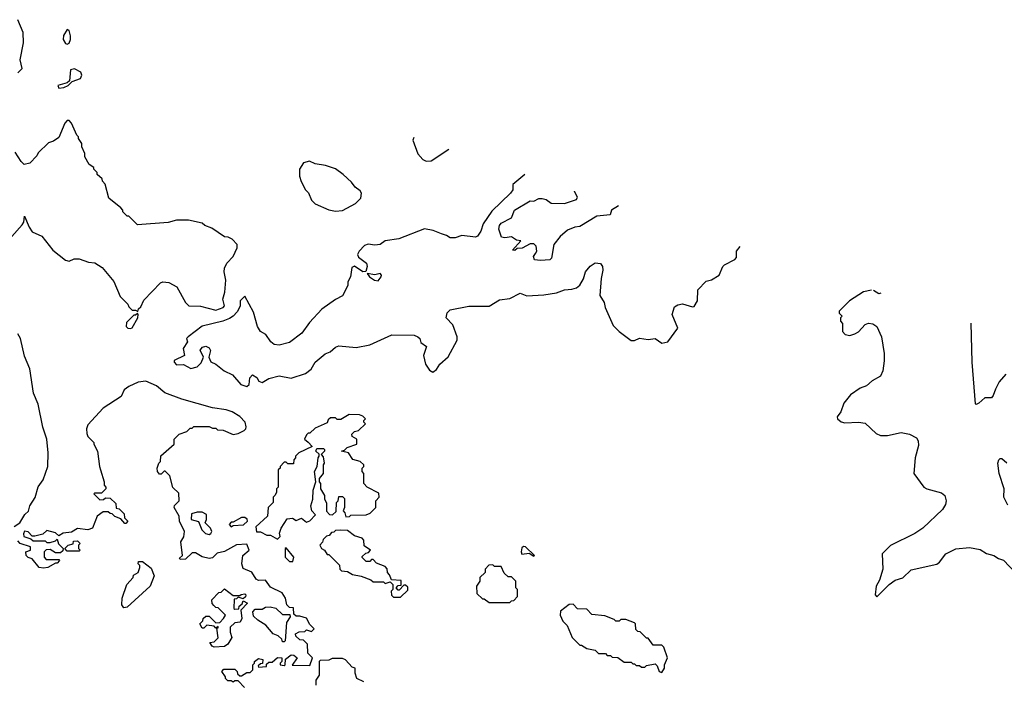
# Model space of a CAD drawing. Extents: x 2239805 to 2396427, y 665731 to 772158.
# Tile 298 of 326: x 2333646 to 2339409, y 762168 to 766040. Entities that reach past the tile are written whole.
import ezdxf

# ---------------------------------------------------------------- set-up
doc = ezdxf.new("R2010")
doc.units = 0

msp = doc.modelspace()

# ---------------------------------------------------------------- linework, layer by layer
at = {"layer": '0CON05XD'}
for points in [[(2333635, 765730), (2333660, 765755), (2333650, 765805), (2333668, 765905), (2333666, 765965), (2333635, 766040)], [(2333925, 765896.7), (2333935, 765902.5), (2333943.8, 765925), (2333943.8, 765945), (2333936.7, 765976.7), (2333925, 765982.5), (2333903.4, 765946.6), (2333901.4, 765925), (2333915, 765900), (2333925, 765896.7)], [(2333875, 765640), (2333905, 765642.5), (2333930, 765655), (2333952.5, 765677.5), (2334002.5, 765695), (2334010, 765715), (2334003.9, 765733.9), (2333967, 765753), (2333943.6, 765746.4), (2333938.3, 765681.7), (2333925, 765670), (2333870, 765655), (2333875, 765640)], [(2333599.3, 764770.7), (2333660.7, 764839.3), (2333670, 764855), (2333675, 764890), (2333701.2, 764825), (2333718.3, 764798.3), (2333775, 764772.5), (2333840.7, 764690.7), (2333915, 764632.5), (2333935, 764627.5), (2333965, 764640), (2333995, 764640), (2334048.3, 764621.7), (2334087, 764617), (2334129.3, 764589.3), (2334197, 764507), (2334235, 764420), (2334280, 764375), (2334285, 764360), (2334305, 764340), (2334325, 764340), (2334338.3, 764331.7), (2334341.7, 764348.3), (2334355, 764360), (2334372, 764398), (2334469.5, 764500.5), (2334485, 764506.2), (2334518.8, 764501.2), (2334566.8, 764476.8), (2334617.5, 764385), (2334636.4, 764366.4), (2334705, 764363.1), (2334795, 764340), (2334837.5, 764355), (2334845.6, 764365), (2334835.4, 764405), (2334847.5, 764445), (2334852.9, 764515), (2334843.1, 764565), (2334845.6, 764585), (2334858, 764615), (2334895, 764653.3), (2334920, 764705), (2334920, 764725), (2334890, 764755), (2334867, 764767), (2334845, 764770), (2334770.7, 764820.7), (2334730, 764835), (2334715, 764850), (2334635, 764867.5), (2334565, 764867.5), (2334515, 764852.5), (2334335, 764840), (2334285, 764890), (2334275, 764890), (2334250, 764915), (2334250, 764925), (2334238.3, 764938.3), (2334167.5, 764995), (2334147, 765077), (2334130, 765095), (2334128.3, 765108.3), (2334100, 765135), (2334100, 765145), (2334080, 765165), (2334080, 765175), (2334053, 765193), (2334028.3, 765238.3), (2334027, 765257), (2334010, 765295), (2334010, 765315), (2333990, 765345), (2333990, 765355), (2333980, 765365), (2333950, 765435), (2333935, 765450), (2333925, 765450), (2333910, 765435), (2333875, 765350), (2333845, 765330), (2333815, 765320), (2333755, 765260), (2333746.7, 765243.3), (2333705, 765201.2), (2333673, 765193), (2333655, 765210), (2333620, 765265)], [(2335952.4, 765349.8), (2335947.5, 765335), (2335977.5, 765255), (2336005, 765222.5), (2336025, 765212.5), (2336055, 765213.3), (2336157.4, 765281.6)], [(2335495, 764920), (2335535, 764923.3), (2335612.5, 764965), (2335642.5, 764995), (2335647.5, 765025), (2335639.3, 765039.3), (2335610.7, 765060.7), (2335589.3, 765089.3), (2335540, 765135), (2335495, 765167.5), (2335436.4, 765186.4), (2335375, 765196.7), (2335343, 765213), (2335308.3, 765201.7), (2335283.3, 765165), (2335283.6, 765123.6), (2335293.3, 765093.3), (2335320, 765045), (2335337, 765027), (2335353.6, 764983.6), (2335375, 764962.5), (2335455, 764926.7), (2335495, 764920)], [(2336603.3, 765133.2), (2336533.3, 765075), (2336533.3, 765045), (2336519.2, 765025), (2336410.2, 764919.8), (2336360, 764845), (2336345, 764802.5), (2336325, 764772.5), (2336315, 764767.5), (2336235, 764776.7), (2336195, 764762.5), (2336165, 764762.5), (2336145, 764777.5), (2336115, 764787.5), (2336066.4, 764806.4), (2336015, 764816.7), (2335865, 764756.7), (2335785, 764746.2), (2335756.4, 764723.6), (2335725, 764720), (2335685, 764725.7), (2335665, 764718.6), (2335632.5, 764685), (2335624, 764665), (2335630, 764650), (2335675.7, 764615), (2335679.2, 764595), (2335673, 764567), (2335655, 764563.8), (2335605, 764597.5), (2335590.7, 764589.3), (2335582.5, 764535), (2335567.5, 764505), (2335567.5, 764485), (2335536.4, 764423.6), (2335495, 764402.5), (2335415, 764346.7), (2335342.3, 764267.7), (2335296.7, 764205), (2335225, 764151.4), (2335165, 764134.3), (2335135, 764140), (2335116.2, 764155), (2335087.7, 764197.7), (2335055, 764216.2), (2335038.6, 764245), (2335015, 764327.5), (2334965, 764422.5), (2334937.5, 764395), (2334936.5, 764363.5), (2334918.7, 764331.3), (2334895.4, 764304.6), (2334875, 764291.9), (2334835, 764275.8), (2334714.5, 764245.5), (2334632.5, 764185), (2334623.3, 764175), (2334627.5, 764155), (2334604, 764115), (2334610, 764075), (2334550, 764045), (2334550, 764035), (2334565, 764020), (2334605, 764021.2), (2334648.3, 763998.3), (2334685, 764008.8), (2334708.3, 764031.7), (2334721.2, 764065), (2334703.3, 764106.7), (2334716.4, 764123.6), (2334735, 764130), (2334755, 764120), (2334763.3, 764105), (2334753.3, 764065), (2334765, 764037.5), (2334795, 764023.8), (2334843.8, 763985), (2334892.4, 763962.4), (2334941.2, 763905), (2334975.8, 763894.2), (2334990, 763905), (2334993.8, 763945), (2335008.3, 763961.7), (2335035, 763946.7), (2335046.7, 763925), (2335065, 763916.2), (2335105, 763940.8), (2335164.5, 763955.5), (2335235, 763942.5), (2335319.7, 763970.3), (2335351.9, 763995), (2335375, 764036.2), (2335435, 764084.2), (2335463.3, 764096.7), (2335495, 764124.3), (2335515, 764130.6), (2335615, 764120.8), (2335695, 764136.7), (2335825, 764196.2), (2335955, 764193.3), (2335977.5, 764185), (2335987.5, 764175), (2335995, 764150), (2336027, 764127), (2336009.2, 764075), (2336020.8, 764025), (2336045, 763988.8), (2336065, 763976.7), (2336085, 763993.3), (2336105, 764023.3), (2336155, 764067.5), (2336206.7, 764165), (2336206.7, 764185), (2336182, 764255), (2336142.9, 764295), (2336148.6, 764325), (2336165, 764342.5), (2336275, 764363.1), (2336395, 764364.2), (2336455, 764400.8), (2336515, 764408.8), (2336575, 764440), (2336615, 764423.8), (2336715, 764430.6), (2336787.9, 764442.1), (2336835, 764459.2), (2336877.3, 764462.7), (2336905, 764470), (2336923.9, 764486.1), (2336945.9, 764524.1), (2336958.8, 764565), (2336985, 764596.7), (2337015, 764616.7), (2337045, 764612.5), (2337057.5, 764595), (2337060, 764575), (2337048.8, 764525), (2337042, 764425), (2337068, 764385), (2337074, 764355), (2337120.9, 764250.9), (2337154.4, 764214.4), (2337225, 764162.5), (2337245, 764162.5), (2337275, 764176.2), (2337325, 764168), (2337365, 764173.8), (2337405, 764146.7), (2337440, 764155), (2337497.5, 764235), (2337466, 764315), (2337479.5, 764360.5), (2337497.9, 764372.1), (2337525, 764378.1), (2337585, 764360), (2337595, 764362.5), (2337613.3, 764395), (2337615, 764460), (2337665, 764510), (2337695, 764517.5), (2337740, 764545), (2337762.5, 764595), (2337772.5, 764605), (2337833, 764637), (2337841.7, 764648.3), (2337842.5, 764685), (2337863.9, 764713.6)], [(2337151.9, 764950.6), (2337110, 764925), (2337101.7, 764898.3), (2337025, 764890), (2336925, 764830), (2336895, 764826), (2336852.3, 764807.7), (2336809.1, 764770.9), (2336772.5, 764725), (2336758.8, 764645), (2336750, 764635), (2336695, 764630), (2336660, 764635), (2336653.8, 764655), (2336665, 764672.5), (2336672.5, 764685), (2336670, 764715), (2336655, 764727.5), (2336635, 764727.5), (2336586.4, 764703.6), (2336558.3, 764701.7), (2336545, 764690), (2336531.7, 764691.7), (2336580, 764745), (2336555, 764750), (2336525, 764770), (2336485, 764762.5), (2336467, 764767), (2336450, 764815), (2336454, 764835), (2336465, 764850), (2336525, 764880), (2336543.3, 764925), (2336635, 764980), (2336655, 764977.5), (2336685, 764993.3), (2336705, 764993.8), (2336727.7, 764987.7), (2336757, 764967), (2336835, 764964), (2336905, 764987.5), (2336911.7, 765001.7), (2336893.3, 765035), (2336894, 765036.4)], [(2335745, 764512.5), (2335762, 764535), (2335763.8, 764545), (2335756.7, 764555), (2335725, 764546.2), (2335680, 764555), (2335693.3, 764535), (2335723.8, 764515), (2335745, 764512.5)], [(2338631.9, 764458), (2338585, 764446.7), (2338503.3, 764395), (2338442.5, 764335), (2338443, 764323), (2338460, 764305), (2338450, 764295), (2338450, 764275), (2338461.7, 764261.7), (2338462.5, 764215), (2338478.3, 764198.3), (2338505, 764192.5), (2338535, 764202.5), (2338555, 764212.5), (2338595, 764256.7), (2338615, 764263.3), (2338639.5, 764259.5), (2338663.3, 764245), (2338690, 764185), (2338705.9, 764085.9), (2338705.9, 764044.1), (2338698, 763985), (2338685, 763953.3), (2338635, 763926.7), (2338603.6, 763896.4), (2338565, 763883.3), (2338510, 763845), (2338470, 763795), (2338453.3, 763745), (2338431.2, 763715), (2338433.3, 763705), (2338455, 763687.5), (2338475, 763680.8), (2338555, 763685.5), (2338595, 763678.1), (2338658.7, 763618.7), (2338685, 763607.1), (2338725, 763607.5), (2338805, 763624.2), (2338855, 763614.2), (2338895, 763593.3), (2338905.8, 763575), (2338907.7, 763547.7), (2338886.7, 763475), (2338880, 763385), (2338938.8, 763305), (2338956.7, 763295), (2339042, 763272), (2339060.8, 763255), (2339068.1, 763225), (2339065, 763203.3), (2339047.4, 763172.6), (2338933.3, 763065), (2338885, 763033.1), (2338743, 762963), (2338693.8, 762915), (2338698.8, 762825), (2338679.5, 762760.5), (2338660, 762725), (2338653.3, 762675), (2338663, 762663), (2338735.7, 762734.3), (2338770, 762760), (2338815, 762773.5), (2338865, 762820), (2339015, 762853.8), (2339030, 762865), (2339066.4, 762913.6), (2339125, 762942.5), (2339205, 762950.6), (2339268.7, 762938.7), (2339305, 762915.8), (2339347.5, 762905), (2339375, 762886.7), (2339405, 762876.7), (2339475, 762802.5)], [(2338687.3, 764439.6), (2338675, 764436.5), (2338643, 764454.3)], [(2334295, 764232.9), (2334305, 764236.7), (2334337.5, 764295), (2334340, 764315), (2334335, 764320), (2334325, 764310), (2334315, 764310), (2334272.3, 764267.7), (2334270, 764245), (2334280, 764235), (2334295, 764232.9)], [(2339417.5, 763965), (2339379.3, 763920.7), (2339357, 763877), (2339345, 763840), (2339335, 763827.5), (2339295, 763827.5), (2339260, 763795), (2339245, 763787.5), (2339241.7, 763791.7), (2339221.7, 764035), (2339216.1, 764263.5)], [(2333613.3, 763075), (2333647.5, 763095), (2333676.4, 763143.6), (2333697, 763163), (2333706.2, 763195), (2333735.9, 763244.1), (2333754.1, 763305.9), (2333783.6, 763346.4), (2333811.2, 763425), (2333812, 763505), (2333804.2, 763585), (2333782.5, 763655), (2333755, 763790), (2333728, 763855), (2333706.4, 763996.4), (2333675, 764070), (2333651.2, 764175), (2333635, 764202.5)], [(2334553, 763197), (2334580, 763225), (2334578.3, 763268.3), (2334543, 763303), (2334525, 763370), (2334498.3, 763398.3), (2334491.7, 763398.3), (2334475, 763380), (2334465, 763380), (2334452.5, 763395), (2334450, 763415), (2334460, 763445), (2334470, 763455), (2334473, 763487), (2334550, 763555), (2334550, 763585), (2334580, 763615), (2334625, 763630), (2334645, 763650), (2334655, 763650), (2334665, 763660), (2334755, 763660), (2334775, 763650), (2334795, 763650), (2334805, 763640), (2334837, 763637), (2334895, 763612.5), (2334925, 763617.5), (2334960, 763635), (2334970, 763645), (2334971.7, 763658.3), (2334966.2, 763685), (2334935, 763717.5), (2334890, 763745), (2334855, 763756.7), (2334775, 763768), (2334595, 763819.2), (2334495, 763855.8), (2334447.6, 763897.6), (2334385, 763924), (2334340.5, 763919.5), (2334285, 763893.3), (2334257, 763873), (2334240, 763835), (2334135, 763767.5), (2334045, 763670), (2334037.5, 763645), (2334038.3, 763618.3), (2334045, 763600), (2334080, 763565), (2334080, 763555), (2334102.5, 763515), (2334112.5, 763425), (2334120, 763405), (2334140, 763335), (2334140, 763315), (2334150, 763305), (2334150, 763295), (2334125, 763270), (2334085, 763270), (2334080, 763265), (2334115, 763230), (2334137, 763233), (2334148.3, 763241.7), (2334175, 763240), (2334208.3, 763208.3), (2334211.7, 763181.7), (2334228.3, 763178.3), (2334258.3, 763148.3), (2334260, 763125), (2334280, 763105), (2334268.3, 763091.7), (2334261.7, 763091.7), (2334238.3, 763118.3), (2334203, 763133), (2334188.3, 763148.3), (2334175, 763150), (2334165, 763160), (2334135, 763160), (2334100, 763135), (2334072.5, 763065), (2334045, 763053.8), (2333985, 763063.3), (2333949.5, 763040.5), (2333900, 763035), (2333875, 763020), (2333855, 763037.5), (2333805, 763050), (2333781.7, 763028.3), (2333735, 763017.5), (2333718.3, 763018.3), (2333695, 763042.5), (2333675, 763047.5), (2333668.3, 763031.7), (2333670, 763015), (2333711.7, 763001.7), (2333725, 762990), (2333795, 762990), (2333805, 762980), (2333825, 762980), (2333855, 762990), (2333865, 763000), (2333873, 762973), (2333900, 762945), (2333898.3, 762931.7), (2333885, 762920), (2333855, 762920), (2333825, 762940), (2333801.7, 762938.3), (2333790, 762925), (2333790, 762895), (2333801.7, 762881.7), (2333875, 762880), (2333880, 762875), (2333865, 762860), (2333855, 762860), (2333810, 762835), (2333785, 762830), (2333760, 762835), (2333720, 762885), (2333695, 762892.5), (2333683.9, 762903.9), (2333682.5, 762925), (2333710, 762935), (2333710, 762955), (2333650, 762975), (2333635, 762990)], [(2335155, 763000), (2335170, 763015), (2335167.5, 763035), (2335176.4, 763063.6), (2335211.7, 763118.3), (2335243.6, 763123.6), (2335265, 763110), (2335295, 763122.5), (2335325, 763100), (2335345, 763106.7), (2335377, 763143), (2335356.4, 763166.4), (2335350, 763195), (2335362.5, 763235), (2335363.6, 763286.4), (2335380, 763335), (2335372.5, 763395), (2335387.5, 763425), (2335392.5, 763475), (2335400, 763485), (2335398.3, 763498.3), (2335380, 763515), (2335385, 763530), (2335425, 763530), (2335430, 763525), (2335430, 763515), (2335410, 763495), (2335421.7, 763481.7), (2335427.5, 763445), (2335422.5, 763435), (2335422.5, 763385), (2335400, 763355), (2335400, 763335), (2335407.5, 763325), (2335407.5, 763295), (2335430, 763255), (2335430, 763235), (2335441.7, 763211.7), (2335443, 763163), (2335460, 763145), (2335477, 763143), (2335498.3, 763161.7), (2335500, 763215), (2335510, 763225), (2335515, 763250), (2335535, 763250), (2335547, 763237), (2335547.5, 763185), (2335540, 763165), (2335550, 763155), (2335555, 763130), (2335577, 763133), (2335585, 763140), (2335675, 763142.5), (2335697, 763153), (2335730, 763185), (2335730, 763225), (2335750, 763245), (2335748.3, 763268.3), (2335680, 763305), (2335660, 763325), (2335660, 763385), (2335650, 763395), (2335650, 763415), (2335660, 763425), (2335660, 763435), (2335640, 763455), (2335597, 763467), (2335570, 763505), (2335530, 763515), (2335548.3, 763521.7), (2335563, 763537), (2335620, 763555), (2335620, 763585), (2335591.7, 763601.7), (2335590, 763615), (2335605, 763630), (2335630, 763635), (2335670, 763675), (2335660, 763685), (2335660, 763695), (2335670, 763705), (2335655, 763720), (2335635, 763727.5), (2335575, 763730), (2335525, 763700), (2335505, 763700), (2335495, 763710), (2335465, 763710), (2335451.7, 763698.3), (2335445, 763680), (2335375, 763650), (2335345, 763620), (2335335, 763620), (2335325, 763610), (2335312.5, 763585), (2335335, 763567.5), (2335358.3, 763541.7), (2335280, 763505), (2335260, 763485), (2335260, 763475), (2335250, 763465), (2335248.3, 763441.7), (2335215, 763440), (2335205, 763450), (2335195, 763450), (2335170, 763425), (2335170, 763415), (2335160, 763405), (2335160, 763305), (2335150, 763295), (2335150, 763275), (2335141.7, 763258.3), (2335130, 763245), (2335130, 763215), (2335100, 763185), (2335097.5, 763135), (2335028.3, 763071.7), (2335033, 763043), (2335055, 763042.5), (2335093.6, 763023.6), (2335115, 763022.5), (2335155, 763000)], [(2339429.3, 763199.3), (2339406.2, 763245), (2339408.8, 763295), (2339378.8, 763385), (2339372, 763445), (2339376.4, 763463.6), (2339385, 763472.5), (2339395, 763472.5), (2339425, 763447.5)], [(2334961.7, 762131.7), (2334925, 762170), (2334905, 762170), (2334895, 762162.5), (2334885, 762170), (2334865, 762170), (2334850, 762185), (2334850, 762195), (2334830, 762225), (2334841.7, 762238.3), (2334905, 762240), (2334920, 762225), (2334921.7, 762211.7), (2334935, 762200), (2334945, 762200), (2334975, 762220), (2334995, 762220), (2335010, 762235), (2335010, 762265), (2335020, 762275), (2335020, 762285), (2335045, 762302.5), (2335070, 762295), (2335068.3, 762271.7), (2335055, 762270), (2335041.7, 762258.3), (2335045, 762250), (2335090, 762255), (2335091.7, 762268.3), (2335105, 762280), (2335125, 762280), (2335155, 762307.5), (2335180, 762305), (2335180, 762285), (2335170, 762275), (2335170, 762265), (2335195, 762260), (2335200, 762265), (2335201.7, 762298.3), (2335235, 762322.5), (2335251.7, 762321.7), (2335270, 762305), (2335241.7, 762261.7), (2335345, 762260), (2335360, 762305), (2335333, 762333), (2335330, 762385), (2335308.3, 762408.3), (2335285, 762410), (2335261.7, 762431.7), (2335260, 762445), (2335283, 762457), (2335315, 762460), (2335325, 762470), (2335355, 762460), (2335370, 762475), (2335345, 762500), (2335325, 762537.5), (2335285, 762550), (2335265, 762550), (2335251.7, 762561.7), (2335248.3, 762598.3), (2335225, 762600), (2335210, 762615), (2335202.5, 762655), (2335182.5, 762685), (2335115, 762720), (2335085, 762760), (2335045, 762757.5), (2335030, 762765), (2335005, 762807.5), (2334955, 762827.5), (2334946.2, 762855), (2334952.5, 762905), (2334990, 762935), (2334975, 762970), (2334915, 762967.5), (2334845, 762927.5), (2334801.7, 762918.3), (2334775, 762890), (2334755, 762887.5), (2334715, 762897.5), (2334675, 762920), (2334655, 762920), (2334617, 762883), (2334585, 762880), (2334581.7, 762888.3), (2334600, 762905), (2334590, 762985), (2334607, 763013), (2334610, 763045), (2334582.5, 763105), (2334580, 763135), (2334550, 763185), (2334553, 763197)], [(2334755, 763027.5), (2334765, 763032.5), (2334770, 763045), (2334762.5, 763065), (2334732.5, 763095), (2334740, 763115), (2334740, 763145), (2334715, 763157.5), (2334685, 763157.5), (2334651.7, 763148.3), (2334650, 763115), (2334693, 763103), (2334712.5, 763055), (2334733.9, 763033.9), (2334755, 763027.5)], [(2334885, 763072.5), (2334895, 763080), (2334957, 763083), (2334980, 763105), (2334977, 763117), (2334965, 763127.5), (2334943.6, 763126.4), (2334895, 763100), (2334885, 763100), (2334872.5, 763085), (2334885, 763072.5)], [(2335875, 762660), (2335918.3, 762701.7), (2335918.3, 762718.3), (2335905, 762730), (2335895, 762730), (2335868.3, 762701.7), (2335861.7, 762701.7), (2335850, 762715), (2335861.7, 762728.3), (2335878.3, 762731.7), (2335878.3, 762758.3), (2335821.7, 762761.7), (2335811.7, 762791.7), (2335800, 762805), (2335797, 762827), (2335785, 762840), (2335735, 762860), (2335715, 762880), (2335705, 762880), (2335695, 762870), (2335675, 762870), (2335651.7, 762891.7), (2335651.7, 762898.3), (2335671.7, 762918.3), (2335688.3, 762921.7), (2335700, 762935), (2335661.7, 762961.7), (2335660, 762995), (2335650, 763005), (2335605, 763020), (2335565, 763050), (2335525, 763052.5), (2335495, 763050), (2335485, 763040), (2335471.7, 763038.3), (2335458.3, 763021.7), (2335441.7, 763018.3), (2335421.7, 762998.3), (2335418.3, 762981.7), (2335402.5, 762965), (2335412.5, 762945), (2335430, 762935), (2335445, 762910), (2335455, 762910), (2335518.3, 762848.3), (2335520, 762825), (2335530, 762815), (2335565, 762810), (2335595, 762792.5), (2335645, 762782.5), (2335701.7, 762761.7), (2335715, 762750), (2335775, 762750), (2335785, 762740), (2335815, 762750), (2335830, 762735), (2335830, 762705), (2335820, 762695), (2335823, 762673), (2335835, 762660), (2335875, 762660)], [(2333995, 762930), (2333925, 762930), (2333910, 762945), (2333930, 762965), (2333958.3, 762971.7), (2333961.7, 762988.3), (2333985, 762990), (2334000, 762975), (2333990, 762965), (2333990, 762945), (2334000, 762935), (2333995, 762930)], [(2335245, 762870), (2335250, 762895), (2335205, 762950), (2335200, 762945), (2335200, 762895), (2335225, 762870), (2335245, 762870)], [(2336655, 762900), (2336660, 762905), (2336606, 762955), (2336595, 762956.9), (2336585, 762948.8), (2336580.8, 762925), (2336585, 762912.5), (2336627.5, 762917.5), (2336655, 762900)], [(2334255, 762597.5), (2334243.3, 762615), (2334246.7, 762655), (2334273.3, 762735), (2334310, 762775), (2334311.7, 762788.3), (2334340, 762805), (2334350, 762835), (2334350, 762845), (2334340, 762855), (2334341.7, 762868.3), (2334365, 762870), (2334415, 762830), (2334432.5, 762785), (2334410, 762725), (2334275, 762602.5), (2334255, 762597.5)], [(2336515, 762630), (2336525, 762640), (2336538.3, 762641.7), (2336560, 762665), (2336560, 762705), (2336550, 762715), (2336550, 762755), (2336525, 762780), (2336505, 762780), (2336481.7, 762801.7), (2336465, 762840), (2336425, 762840), (2336415, 762850), (2336391.7, 762848.3), (2336370, 762825), (2336370, 762805), (2336340, 762775), (2336340, 762755), (2336320, 762725), (2336321.7, 762681.7), (2336355, 762650), (2336365, 762650), (2336395, 762630), (2336515, 762630)], [(2334785, 762367.5), (2334773.6, 762373.6), (2334760, 762395), (2334785, 762400), (2334807, 762423), (2334800, 762480), (2334808.3, 762481.7), (2334808.3, 762488.3), (2334795, 762480), (2334785, 762490), (2334742.5, 762497.5), (2334725, 762480), (2334715, 762480), (2334700, 762505), (2334718.3, 762521.7), (2334720, 762535), (2334735, 762550), (2334755, 762550), (2334795, 762510), (2334818.3, 762511.7), (2334840, 762535), (2334850, 762555), (2334808.3, 762598.3), (2334795, 762600), (2334781.7, 762611.7), (2334773, 762623), (2334770, 762645), (2334811.7, 762688.3), (2334825, 762690), (2334845, 762710), (2334895, 762670), (2334935, 762670), (2334943, 762677), (2334965, 762680), (2334970, 762675), (2334968.3, 762661.7), (2334955, 762650), (2334925, 762660), (2334915, 762650), (2334901.7, 762648.3), (2334900, 762595), (2334905, 762590), (2334928.3, 762591.7), (2334931.7, 762608.3), (2334948.3, 762621.7), (2334955, 762640), (2334980, 762625), (2334940, 762585), (2334946.7, 762535), (2334937.5, 762515), (2334905, 762510), (2334877.5, 762485), (2334877.5, 762455), (2334887.5, 762425), (2334863.9, 762386.1), (2334845, 762372.5), (2334785, 762367.5)], [(2335195, 762400), (2335185, 762400), (2335180, 762415), (2335160, 762435), (2335130, 762445), (2335086.4, 762496.4), (2335040, 762525), (2335015, 762550), (2335010, 762575), (2335025, 762590), (2335065, 762590), (2335085, 762602.5), (2335113, 762603), (2335146.1, 762596.1), (2335185, 762560), (2335228.3, 762558.3), (2335230, 762545), (2335208.3, 762511.7), (2335200, 762405), (2335195, 762400)], [(2337405, 762220), (2337420, 762245), (2337420, 762265), (2337437.5, 762305), (2337417, 762367), (2337405, 762380), (2337355, 762380), (2337325, 762420), (2337315, 762420), (2337278.3, 762458.3), (2337265, 762460), (2337251.7, 762471.7), (2337250, 762505), (2337245, 762510), (2337195, 762530), (2337165, 762530), (2337155, 762520), (2337135, 762520), (2337125, 762530), (2337071.7, 762551.7), (2336995, 762560), (2336965, 762590), (2336911.7, 762591.7), (2336885, 762620), (2336861.7, 762618.3), (2336811.7, 762578.3), (2336810, 762555), (2336825, 762520), (2336850, 762495), (2336880, 762425), (2336925, 762380), (2336935, 762380), (2336965, 762360), (2337015, 762350), (2337035, 762330), (2337075, 762330), (2337085, 762320), (2337105, 762320), (2337115, 762310), (2337147, 762307), (2337185, 762280), (2337225, 762280), (2337235, 762270), (2337245, 762270), (2337255, 762260), (2337275, 762260), (2337285, 762250), (2337305, 762250), (2337315, 762260), (2337365, 762270), (2337378.3, 762258.3), (2337390, 762225), (2337405, 762220)], [(2335660, 762165), (2335620, 762185), (2335610, 762215), (2335610, 762245), (2335591.7, 762251.7), (2335553, 762293), (2335535, 762302.5), (2335475, 762302.5), (2335455, 762292.5), (2335405, 762290), (2335400, 762285), (2335400, 762205), (2335380, 762175), (2335380, 762145)]]:
    msp.add_lwpolyline(points, dxfattribs=at)

doc.saveas('drawing.dxf')
